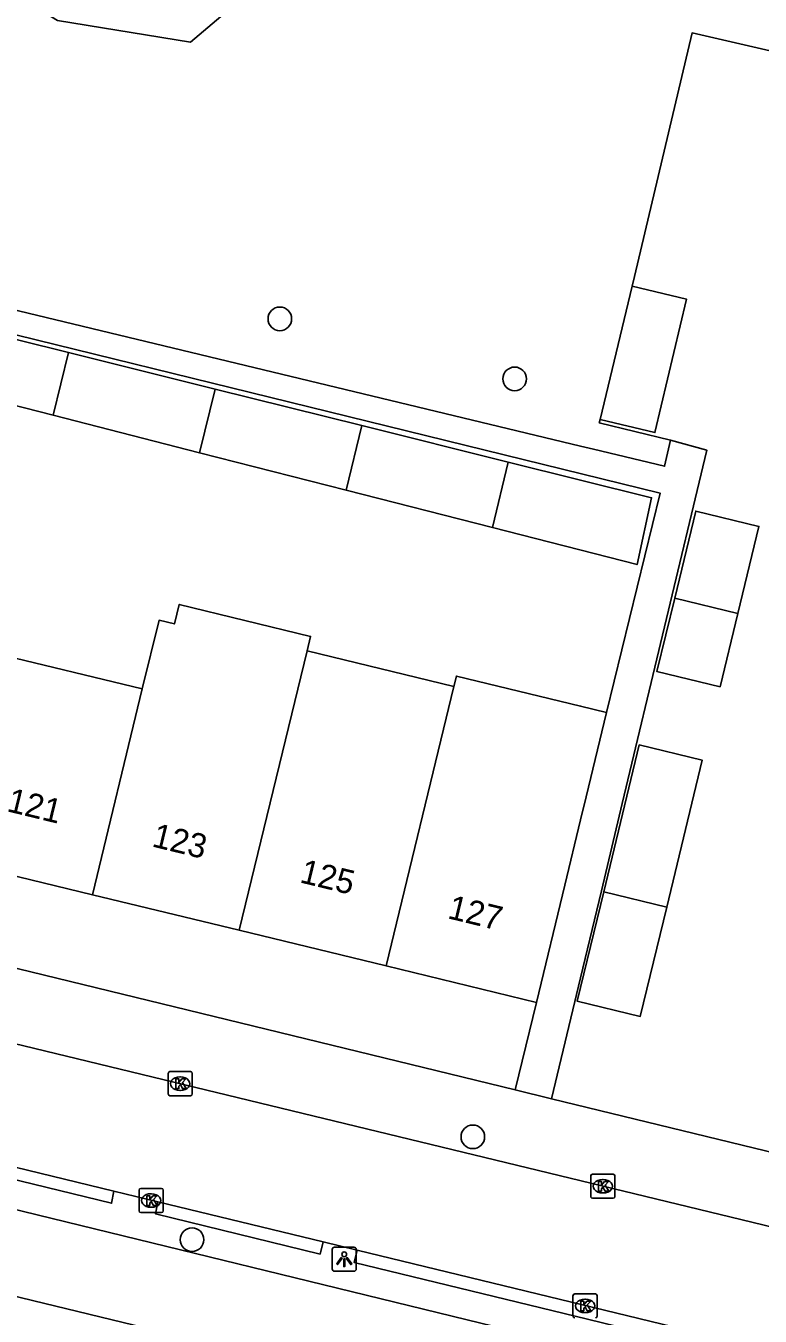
# Model space of a CAD drawing. Extents: x 162812 to 163818, y 381639 to 382470.
# Drawn here: x 163477 to 163507.4, y 382281.3 to 382334.7 of the extents above; entities that cross this region are included whole.
import ezdxf

# ---------------------------------------------------------------- set-up
doc = ezdxf.new("R2010")
doc.units = 0
for name, color, linetype in [('IMGEO_Boom', 7, 'Continuous'), ('IMGEO_Groenvoorziening', 7, 'Continuous'), ('IMGEO_Haag', 7, 'Continuous'), ('IMGEO_Kolk', 7, 'Continuous'), ('IMGEO_Lichtpunt', 7, 'Continuous'), ('IMGEO_Loofbos', 7, 'Continuous'), ('IMGEO_Pand', 7, 'Continuous'), ('IMGEO_Pand_nummerreeks', 7, 'Continuous'), ('IMGEO_Rijbaan_lokaal_open', 7, 'Continuous'), ('IMGEO_Voetpad_open', 7, 'Continuous')]:
    doc.layers.add(name, color=color, linetype=linetype)

msp = doc.modelspace()

# ---------------------------------------------------------------- linework, layer by layer
at = {"layer": 'IMGEO_Boom'}
for centre in [(163487.539, 382322.57), (163497.268, 382320.084), (163495.537, 382288.69), (163483.902, 382284.431)]:
    msp.add_circle(centre, 0.489, dxfattribs=at)
at = {"layer": 'IMGEO_Groenvoorziening'}
for points in [[(163517.432, 382272.18), (163500.236, 382276.35), (163323.248, 382319.272)], [(163420.351, 382299.356), (163472.157, 382286.755), (163500, 382279.97), (163518.256, 382275.522)]]:
    msp.add_lwpolyline(points, dxfattribs=at)
at = {"layer": 'IMGEO_Haag'}
for points in [[(163459.698, 382291.531), (163459.595, 382291.051), (163472.441, 382287.921), (163480.567, 382285.941), (163480.667, 382286.442)], [(163482.482, 382286.001), (163482.39, 382285.497), (163489.206, 382283.835), (163489.329, 382284.34)], [(163490.738, 382283.998), (163490.619, 382283.491), (163500.284, 382281.136), (163513.959, 382277.803), (163514.087, 382278.331)]]:
    msp.add_lwpolyline(points, dxfattribs=at)
at = {"layer": 'IMGEO_Kolk'}
for p, q in [((163482.912, 382290.466), (163482.912, 382291.318)), ((163482.987, 382291.392), (163483.839, 382291.392)), ((163483.4, 382291.172), (163483.425, 382291.172)), ((163483.913, 382291.318), (163483.913, 382290.466)), ((163483.423, 382290.612), (163483.398, 382290.612)), ((163483.839, 382290.392), (163482.987, 382290.392)), ((163500.421, 382286.219), (163500.421, 382287.071)), ((163500.496, 382287.145), (163501.348, 382287.145)), ((163500.909, 382286.925), (163500.934, 382286.925)), ((163501.422, 382287.071), (163501.422, 382286.219)), ((163481.708, 382285.627), (163481.708, 382286.479)), ((163481.783, 382286.553), (163482.635, 382286.553)), ((163482.196, 382286.333), (163482.221, 382286.333)), ((163482.709, 382286.479), (163482.709, 382285.627)), ((163501.348, 382286.145), (163500.496, 382286.145)), ((163500.932, 382286.365), (163500.907, 382286.365)), ((163482.219, 382285.773), (163482.194, 382285.773)), ((163482.635, 382285.553), (163481.783, 382285.553)), ((163499.686, 382281.262), (163499.686, 382282.114)), ((163499.761, 382282.188), (163500.613, 382282.188)), ((163500.174, 382281.968), (163500.199, 382281.968)), ((163500.687, 382282.114), (163500.687, 382281.262)), ((163500.197, 382281.408), (163500.172, 382281.408))]:
    msp.add_line(p, q, dxfattribs=at)
for points in [[(163482.912, 382290.466), (163482.912, 382291.318)], [(163482.987, 382291.392), (163483.839, 382291.392)], [(163483.233, 382291.092), (163483.356, 382291.092), (163483.356, 382290.941), (163483.486, 382291.092), (163483.65, 382291.092), (163483.504, 382290.941), (163483.657, 382290.692), (163483.505, 382290.692), (163483.42, 382290.856), (163483.356, 382290.789), (163483.356, 382290.692), (163483.233, 382290.692), (163483.233, 382291.092)], [(163483.913, 382291.318), (163483.913, 382290.466)], [(163483.839, 382290.392), (163482.987, 382290.392)], [(163500.421, 382286.219), (163500.421, 382287.071)], [(163500.496, 382287.145), (163501.348, 382287.145)], [(163500.742, 382286.845), (163500.865, 382286.845), (163500.865, 382286.694), (163500.995, 382286.845), (163501.159, 382286.845), (163501.013, 382286.694), (163501.166, 382286.445), (163501.014, 382286.445), (163500.929, 382286.609), (163500.865, 382286.542), (163500.865, 382286.445), (163500.742, 382286.445), (163500.742, 382286.845)], [(163501.422, 382287.071), (163501.422, 382286.219)], [(163481.708, 382285.627), (163481.708, 382286.479)], [(163481.783, 382286.553), (163482.635, 382286.553)], [(163482.029, 382286.253), (163482.152, 382286.253), (163482.152, 382286.102), (163482.282, 382286.253), (163482.446, 382286.253), (163482.3, 382286.102), (163482.453, 382285.853), (163482.301, 382285.853), (163482.216, 382286.017), (163482.152, 382285.95), (163482.152, 382285.853), (163482.029, 382285.853), (163482.029, 382286.253)], [(163482.709, 382286.479), (163482.709, 382285.627)], [(163501.348, 382286.145), (163500.496, 382286.145)], [(163482.635, 382285.553), (163481.783, 382285.553)], [(163499.686, 382281.262), (163499.686, 382282.114)], [(163499.761, 382282.188), (163500.613, 382282.188)], [(163500.007, 382281.888), (163500.13, 382281.888), (163500.13, 382281.737), (163500.26, 382281.888), (163500.424, 382281.888), (163500.278, 382281.737), (163500.431, 382281.488), (163500.279, 382281.488), (163500.194, 382281.652), (163500.13, 382281.585), (163500.13, 382281.488), (163500.007, 382281.488), (163500.007, 382281.888)], [(163500.687, 382282.114), (163500.687, 382281.262)]]:
    msp.add_lwpolyline(points, dxfattribs=at)
for centre, start, end in [((163482.989, 382291.316), 91.552, 178.448), ((163482.989, 382291.316), 91.552, 178.448), ((163483.837, 382291.316), 1.552, 88.448), ((163483.837, 382291.316), 1.552, 88.448), ((163482.989, 382290.468), 181.552, 268.448), ((163482.989, 382290.468), 181.552, 268.448), ((163483.837, 382290.468), 271.552, 358.448), ((163483.837, 382290.468), 271.552, 358.448), ((163500.498, 382287.069), 91.552, 178.448), ((163500.498, 382287.069), 91.552, 178.448), ((163501.346, 382287.069), 1.552, 88.448), ((163501.346, 382287.069), 1.552, 88.448), ((163481.785, 382286.477), 91.552, 178.448), ((163481.785, 382286.477), 91.552, 178.448), ((163482.633, 382286.477), 1.552, 88.448), ((163482.633, 382286.477), 1.552, 88.448), ((163500.498, 382286.221), 181.552, 268.448), ((163500.498, 382286.221), 181.552, 268.448), ((163501.346, 382286.221), 271.552, 358.448), ((163501.346, 382286.221), 271.552, 358.448), ((163481.785, 382285.629), 181.552, 268.448), ((163481.785, 382285.629), 181.552, 268.448), ((163482.633, 382285.629), 271.552, 358.448), ((163482.633, 382285.629), 271.552, 358.448), ((163499.763, 382282.112), 91.552, 178.448), ((163499.763, 382282.112), 91.552, 178.448), ((163500.611, 382282.112), 1.552, 88.448), ((163500.611, 382282.112), 1.552, 88.448), ((163499.763, 382281.264), 181.552, 268.448), ((163499.763, 382281.264), 181.552, 268.448), ((163500.611, 382281.264), 271.552, 358.448), ((163500.611, 382281.264), 271.552, 358.448)]:
    msp.add_arc(centre, 0.0765, start, end, dxfattribs=at)
for centre, major_axis, ratio, start_param, end_param in [((163483.399, 382290.892), (-0.387, 0.002), 0.722429, 4.712389, 7.853982), ((163483.424, 382290.892), (-0.39, 0.002), 0.717154, 1.570796, 4.712389), ((163500.908, 382286.645), (-0.387, 0.002), 0.722429, 4.712389, 7.853982), ((163500.933, 382286.645), (-0.39, 0.002), 0.717154, 1.570796, 4.712389), ((163482.195, 382286.053), (-0.387, 0.002), 0.722429, 4.712389, 7.853982), ((163482.22, 382286.053), (-0.39, 0.002), 0.717154, 1.570796, 4.712389), ((163500.173, 382281.688), (-0.387, 0.002), 0.722429, 4.712389, 7.853982), ((163500.198, 382281.688), (-0.39, 0.002), 0.717154, 1.570796, 4.712389)]:
    msp.add_ellipse(centre, major_axis=major_axis, ratio=ratio, start_param=start_param, end_param=end_param, dxfattribs=at)
at = {"layer": 'IMGEO_Lichtpunt'}
for p, q in [((163489.709, 382284.025), (163489.709, 382283.218)), ((163489.709, 382284.025), (163489.709, 382283.218)), ((163490.611, 382284.12), (163489.803, 382284.12)), ((163490.611, 382284.12), (163489.803, 382284.12)), ((163490.705, 382283.218), (163490.705, 382284.025)), ((163490.705, 382283.218), (163490.705, 382284.025)), ((163489.803, 382283.124), (163490.611, 382283.124)), ((163489.803, 382283.124), (163490.611, 382283.124))]:
    msp.add_line(p, q, dxfattribs=at)
for points in [[(163490.083, 382283.689), (163490.122, 382283.661), (163489.934, 382283.399), (163489.896, 382283.426), (163490.083, 382283.689)], [(163490.185, 382283.641), (163490.232, 382283.641), (163490.232, 382283.319), (163490.185, 382283.319), (163490.185, 382283.641)], [(163490.295, 382283.661), (163490.333, 382283.688), (163490.52, 382283.426), (163490.481, 382283.398), (163490.295, 382283.661)]]:
    msp.add_lwpolyline(points, dxfattribs=at)
msp.add_circle((163490.208, 382283.823), 0.0994, dxfattribs=at)
for centre, start, end in [((163489.803, 382284.025), 90, 180), ((163489.803, 382284.025), 90, 180), ((163490.611, 382284.025), 0, 90), ((163490.611, 382284.025), 0, 90), ((163489.803, 382283.218), 180, 270), ((163489.803, 382283.218), 180, 270), ((163490.611, 382283.218), 270, 0), ((163490.611, 382283.218), 270, 360)]:
    msp.add_arc(centre, 0.0946, start, end, dxfattribs=at)
at = {"layer": 'IMGEO_Loofbos'}
for points in [[(163475.535, 382351.851), (163474.295, 382343.542), (163474.58, 382339.625), (163475.478, 382336.687), (163478.334, 382334.932), (163483.843, 382334.034), (163485.639, 382335.544), (163487.434, 382341.583), (163488.536, 382345.705), (163488.702, 382348.691)], [(163527.878, 382330.269), (163512.374, 382333.997), (163512.097, 382332.689), (163511.027, 382332.936), (163504.617, 382334.417), (163502.235, 382324.32), (163502.139, 382323.92)], [(163500.807, 382318.405), (163500.772, 382318.262), (163503.731, 382317.543)]]:
    msp.add_lwpolyline(points, dxfattribs=at)
at = {"layer": 'IMGEO_Pand'}
for points in [[(163502.139, 382323.92), (163504.394, 382323.382), (163503.077, 382317.863), (163500.807, 382318.405)], [(163502.139, 382323.92), (163500.807, 382318.405)], [(163472.71, 382322.689), (163478.785, 382321.176)], [(163478.785, 382321.176), (163478.154, 382318.577)], [(163478.785, 382321.176), (163484.858, 382319.665)], [(163478.154, 382318.577), (163472.088, 382320.127)], [(163484.218, 382317.027), (163484.858, 382319.665)], [(163484.858, 382319.665), (163490.932, 382318.153)], [(163484.218, 382317.027), (163478.154, 382318.577)], [(163490.932, 382318.153), (163490.283, 382315.477)], [(163490.932, 382318.153), (163497.005, 382316.641)], [(163490.283, 382315.477), (163484.218, 382317.027)], [(163497.005, 382316.641), (163502.943, 382315.163), (163502.343, 382312.396), (163496.347, 382313.928)], [(163497.005, 382316.641), (163496.347, 382313.928)], [(163496.347, 382313.928), (163490.283, 382315.477)], [(163506.514, 382310.37), (163507.386, 382313.975), (163504.774, 382314.607), (163503.902, 382311.002)], [(163488.667, 382308.821), (163488.813, 382309.42), (163483.371, 382310.74), (163483.173, 382309.937), (163482.534, 382310.089), (163481.842, 382307.24)], [(163503.902, 382311.002), (163503.166, 382307.962), (163505.779, 382307.33), (163506.514, 382310.37)], [(163503.902, 382311.002), (163506.514, 382310.37)], [(163475.761, 382308.716), (163481.842, 382307.24)], [(163488.667, 382308.821), (163485.857, 382297.244)], [(163494.749, 382307.343), (163488.667, 382308.821)], [(163501.074, 382306.27), (163500, 382306.53), (163494.854, 382307.774), (163494.749, 382307.343)], [(163481.842, 382307.24), (163479.774, 382298.72)], [(163494.749, 382307.343), (163491.939, 382295.768)], [(163498.169, 382294.256), (163499.35, 382299.116), (163500, 382301.824), (163500.229, 382302.778), (163501.074, 382306.27)], [(163503.572, 382298.207), (163505.043, 382304.29), (163502.431, 382304.922), (163500.959, 382298.839)], [(163473.693, 382300.196), (163479.774, 382298.72)], [(163479.774, 382298.72), (163485.857, 382297.244)], [(163500.959, 382298.839), (163499.863, 382294.308), (163502.475, 382293.677), (163503.572, 382298.207)], [(163500.959, 382298.839), (163503.572, 382298.207)], [(163485.857, 382297.244), (163491.939, 382295.768)], [(163491.939, 382295.768), (163498.169, 382294.256)]]:
    msp.add_lwpolyline(points, dxfattribs=at)
at = {"layer": 'IMGEO_Rijbaan_lokaal_open'}
for points in [[(163439.177, 382301.597), (163516.445, 382282.889), (163518.999, 382282.304), (163520.643, 382281.927)], [(163480.667, 382286.442), (163459.698, 382291.531)], [(163480.667, 382286.442), (163482.482, 382286.001)], [(163489.329, 382284.34), (163482.482, 382286.001)], [(163489.329, 382284.34), (163490.738, 382283.998)], [(163514.087, 382278.331), (163490.738, 382283.998)]]:
    msp.add_lwpolyline(points, dxfattribs=at)
at = {"layer": 'IMGEO_Voetpad_open'}
for points in [[(163503.731, 382317.543), (163503.479, 382316.463), (163500.541, 382317.17), (163500, 382317.3), (163463.969, 382325.973), (163464.117, 382326.596)], [(163501.074, 382306.27), (163503.294, 382315.351), (163460.453, 382325.878), (163458.068, 382316.059)], [(163503.731, 382317.543), (163505.231, 382317.127), (163501.728, 382302.493), (163500.861, 382298.874), (163500, 382295.277), (163498.798, 382290.267)], [(163497.29, 382290.634), (163454.429, 382301.07)], [(163498.169, 382294.256), (163497.29, 382290.634)], [(163497.29, 382290.634), (163498.798, 382290.267)], [(163498.798, 382290.267), (163517.544, 382285.702), (163520.922, 382285.155)]]:
    msp.add_lwpolyline(points, dxfattribs=at)

# ---------------------------------------------------------------- texts
at = {"layer": 'IMGEO_Pand_nummerreeks'}
for s, rotation, p in [('121', 346.3594, (163476.189, 382302.183)), ('123', 346.3579, (163482.202, 382300.724)), ('125', 346.3579, (163488.326, 382299.237)), ('127', 346.3579, (163494.45, 382297.751))]:
    msp.add_text(s, height=1, rotation=rotation, dxfattribs=at).set_placement(p)

doc.saveas('drawing.dxf')
